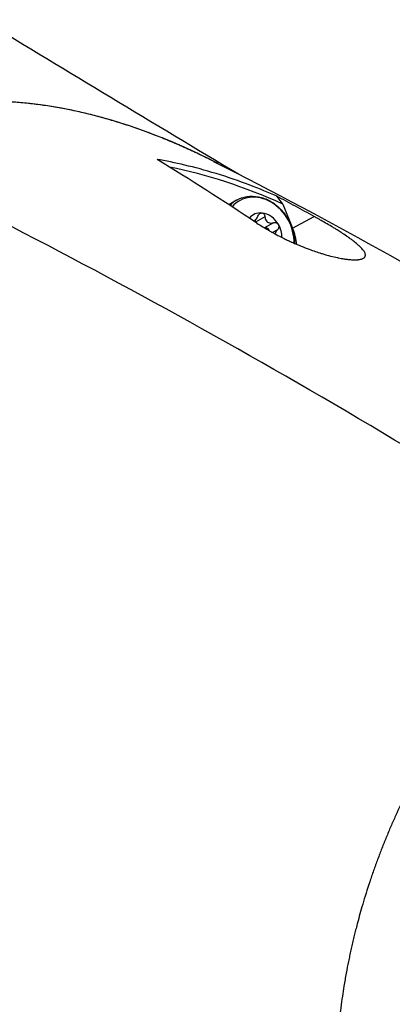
# Model space of a CAD drawing. Header units: millimetres. Extents: x 0 to 4378, y 0 to 2376.
# Tile 275 of 299: x 2800 to 2825, y 1862 to 1927. Entities that reach past the tile are written whole.
import ezdxf

# ---------------------------------------------------------------- set-up
doc = ezdxf.new("R2010")
doc.units = ezdxf.units.MM
doc.header["$LTSCALE"] = 0.2
doc.layers.add('01_Object Line', color=4, linetype='Continuous')

# ---------------------------------------------------------------- blocks, each defined once
blk = doc.blocks.new('A$Ce83b9b79')
for p, q in [((195.615, 895.6), (195.095, 895.3)), ((198.705, 895.34), (199.352, 893.723)), ((196.802, 894.217), (196.775, 894.201)), ((197.507, 894.487), (196.885, 894.128)), ((198.068, 894.098), (197.472, 893.754)), ((199.352, 893.723), (200.782, 894.512)), ((198.34, 893.626), (198.017, 893.44))]:
    blk.add_line(p, q)
for centre, major_axis, ratio, start_param, end_param in [((554.801, -379.181), (546.731, -1294.814), 0.308748, 2.719238, 2.808312), ((201.744, 869.622), (52.975, -41.027), 0.25505, 1.854373, 1.97921), ((214.725, 781.798), (-35.578, 115.537), 0.427457, 5.925224, 6.056603), ((197.133, 893.244), (-1.335, 2.312), 0.816497, 4.071081, 6.569261), ((197.015, 893.175), (-1.4, 2.425), 0.816497, 0, 0.246185), ((-229.99, 1277.6), (-542.984, 580.91), 0.094422, 3.90953, 3.910725), ((197.419, 893.409), (-0.7, 1.212), 0.816497, 5.759587, 6.574932), ((197.419, 893.409), (0.7, -1.212), 0.816497, 1.570796, 2.617994), ((197.419, 893.409), (0.7, -1.212), 0.816497, 0.910443, 1.570796), ((196.219, 892.716), (2, -3.464), 0.816497, 1.11274, 1.396263)]:
    blk.add_ellipse(centre, major_axis=major_axis, ratio=ratio, start_param=start_param, end_param=end_param)
for points in [[(178.696, 907.631), (184.4, 904.166), (190.079, 900.734), (195.734, 897.346)], [(194.084, 898.186), (210.007, 890.145), (225.174, 880.725), (238.953, 870.602)], [(197.797, 893.563), (197.791, 893.581), (197.783, 893.598), (197.774, 893.614)]]:
    blk.add_open_spline(points, degree=3)
for points, knots in [([(194.374, 898.04), (191.113, 899.716), (187.971, 900.856), (182.172, 902.137), (179.344, 902.352), (173.854, 901.763), (171.267, 900.952), (168.938, 899.608)], [4.415355, 4.415355, 4.415355, 4.415355, 5.696387, 5.696387, 6.921498, 6.921498, 8.1615, 8.1615, 8.1615, 8.1615]), ([(194.084, 898.186), (194.081, 898.187), (194.078, 898.189), (193.752, 898.354), (193.428, 898.512), (192.94, 898.745), (192.777, 898.821), (192.451, 898.971), (192.288, 899.045), (191.96, 899.191), (191.797, 899.263), (191.468, 899.405), (191.304, 899.474), (190.974, 899.612), (190.81, 899.679), (190.48, 899.812), (190.315, 899.877), (189.818, 900.069), (189.487, 900.192), (188.988, 900.369), (188.822, 900.427), (188.489, 900.54), (188.322, 900.596), (187.988, 900.704), (187.821, 900.756), (187.488, 900.859), (187.32, 900.909), (186.986, 901.007), (186.818, 901.055), (186.483, 901.147), (186.315, 901.192), (185.812, 901.323), (185.476, 901.404), (184.972, 901.518), (184.805, 901.554), (184.468, 901.624), (184.301, 901.658), (183.964, 901.722), (183.796, 901.752), (183.46, 901.811), (183.292, 901.838), (182.957, 901.89), (182.789, 901.915), (182.453, 901.961), (182.285, 901.983), (181.783, 902.043), (181.447, 902.076), (180.779, 902.131), (180.445, 902.152), (179.779, 902.18), (179.447, 902.187), (178.785, 902.188), (178.455, 902.182), (177.798, 902.156), (177.471, 902.136), (176.819, 902.082), (176.495, 902.048), (175.85, 901.966), (175.529, 901.917), (174.893, 901.805), (174.577, 901.741), (173.949, 901.6), (173.637, 901.523), (173.174, 901.395), (173.02, 901.351), (172.715, 901.259), (172.562, 901.211), (172.259, 901.111), (172.109, 901.059), (171.809, 900.951), (171.66, 900.896), (171.215, 900.723), (170.921, 900.601), (170.052, 900.213), (169.487, 899.924), (168.938, 899.608)], [0.7345974, 0.7345974, 0.7345974, 0.7345974, 0.7346939, 0.7346939, 0.744898, 0.744898, 0.75, 0.75, 0.755102, 0.755102, 0.7602041, 0.7602041, 0.7653061, 0.7653061, 0.7704082, 0.7704082, 0.7755102, 0.7755102, 0.7857143, 0.7857143, 0.7908163, 0.7908163, 0.7959184, 0.7959184, 0.8010204, 0.8010204, 0.8061224, 0.8061224, 0.8112245, 0.8112245, 0.8163265, 0.8163265, 0.8265306, 0.8265306, 0.8316327, 0.8316327, 0.8367347, 0.8367347, 0.8418367, 0.8418367, 0.8469388, 0.8469388, 0.8520408, 0.8520408, 0.8571429, 0.8571429, 0.8673469, 0.8673469, 0.877551, 0.877551, 0.8877551, 0.8877551, 0.8979592, 0.8979592, 0.9081633, 0.9081633, 0.9183673, 0.9183673, 0.9285714, 0.9285714, 0.9387755, 0.9387755, 0.9489796, 0.9489796, 0.9540816, 0.9540816, 0.9591837, 0.9591837, 0.9642857, 0.9642857, 0.9693878, 0.9693878, 0.9795918, 0.9795918, 1, 1, 1, 1]), ([(168.938, 899.608), (168.664, 899.449), (168.393, 899.284), (167.862, 898.939), (167.6, 898.759), (167.086, 898.387), (166.833, 898.194), (166.338, 897.795), (166.095, 897.589), (165.38, 896.952), (164.924, 896.502), (164.27, 895.792), (164.057, 895.55), (163.642, 895.054), (163.44, 894.801), (163.046, 894.284), (162.854, 894.02), (162.481, 893.483), (162.3, 893.21), (161.949, 892.654), (161.779, 892.371), (161.449, 891.797), (161.29, 891.505), (161.058, 891.062), (160.983, 890.914), (160.833, 890.614), (160.76, 890.464), (160.617, 890.161), (160.546, 890.008), (160.408, 889.701), (160.34, 889.546), (160.141, 889.081), (160.013, 888.767), (159.768, 888.133), (159.65, 887.813), (159.425, 887.167), (159.318, 886.841), (159.112, 886.184), (159.014, 885.852), (158.829, 885.185), (158.74, 884.849), (158.575, 884.172), (158.497, 883.831), (158.35, 883.145), (158.282, 882.8), (158.155, 882.106), (158.096, 881.757), (157.988, 881.055), (157.938, 880.703), (157.847, 879.995), (157.806, 879.64), (157.732, 878.928), (157.699, 878.57), (157.656, 878.031), (157.642, 877.851), (157.618, 877.491), (157.607, 877.311), (157.587, 876.95), (157.578, 876.769), (157.561, 876.407), (157.554, 876.225), (157.536, 875.68), (157.528, 875.316), (157.515, 874.221), (157.522, 873.488), (157.556, 872.384), (157.57, 872.016), (157.598, 871.463), (157.608, 871.278), (157.63, 870.909), (157.642, 870.724), (157.661, 870.446), (157.668, 870.354), (157.682, 870.169), (157.689, 870.077), (157.71, 869.799), (157.726, 869.614), (157.758, 869.244), (157.775, 869.058), (157.812, 868.687), (157.83, 868.503), (157.87, 868.131), (157.89, 867.946), (157.933, 867.575), (157.955, 867.389), (158.025, 866.832), (158.074, 866.461), (158.232, 865.347), (158.35, 864.603), (158.612, 863.118), (158.755, 862.374), (158.949, 861.448), (158.988, 861.262), (159.068, 860.891), (159.109, 860.706), (159.193, 860.335), (159.235, 860.15), (159.321, 859.78), (159.365, 859.595), (159.454, 859.225), (159.5, 859.04), (159.591, 858.671), (159.638, 858.486), (159.78, 857.933), (159.878, 857.563), (160.178, 856.458), (160.39, 855.722), (160.723, 854.623), (160.837, 854.256), (161.07, 853.525), (161.189, 853.16), (161.431, 852.431), (161.555, 852.067), (161.808, 851.34), (161.937, 850.978), (162.2, 850.253), (162.333, 849.893), (162.606, 849.171), (162.745, 848.811), (163.168, 847.734), (163.46, 847.018), (164.063, 845.594), (164.373, 844.885), (165.012, 843.474), (165.34, 842.773), (166.014, 841.377), (166.36, 840.683), (167.069, 839.303), (167.432, 838.618), (167.99, 837.596), (168.178, 837.257), (168.463, 836.749), (168.559, 836.58), (168.751, 836.243), (168.848, 836.075), (169.042, 835.739), (169.139, 835.571), (169.335, 835.236), (169.434, 835.069), (169.731, 834.568), (169.931, 834.236), (170.335, 833.574), (170.539, 833.244), (170.952, 832.586), (171.159, 832.259), (171.58, 831.607), (171.792, 831.282), (172.22, 830.636), (172.436, 830.314), (172.871, 829.673), (173.091, 829.354), (173.534, 828.719), (173.758, 828.402), (174.209, 827.773), (174.436, 827.46), (174.895, 826.837), (175.126, 826.527), (175.825, 825.601), (176.299, 824.991), (177.742, 823.179), (178.733, 821.999), (180.262, 820.275), (180.78, 819.708), (181.827, 818.59), (182.359, 818.038), (183.434, 816.954), (183.979, 816.42), (185.082, 815.372), (185.641, 814.857), (186.77, 813.846), (187.342, 813.351), (188.498, 812.382), (189.082, 811.908), (190.264, 810.982), (190.86, 810.531), (192.066, 809.652), (192.676, 809.225), (193.905, 808.397), (194.526, 807.996), (195.152, 807.609)], [0, 0, 0, 0, 0.010204, 0.010204, 0.020408, 0.020408, 0.030612, 0.030612, 0.040816, 0.040816, 0.061224, 0.061224, 0.071429, 0.071429, 0.081633, 0.081633, 0.091837, 0.091837, 0.102041, 0.102041, 0.112245, 0.112245, 0.122449, 0.122449, 0.127551, 0.127551, 0.132653, 0.132653, 0.137755, 0.137755, 0.142857, 0.142857, 0.153061, 0.153061, 0.163265, 0.163265, 0.173469, 0.173469, 0.183673, 0.183673, 0.193878, 0.193878, 0.204082, 0.204082, 0.214286, 0.214286, 0.22449, 0.22449, 0.234694, 0.234694, 0.244898, 0.244898, 0.255102, 0.255102, 0.260204, 0.260204, 0.265306, 0.265306, 0.270408, 0.270408, 0.27551, 0.27551, 0.285714, 0.285714, 0.306122, 0.306122, 0.316327, 0.316327, 0.321429, 0.321429, 0.326531, 0.326531, 0.329082, 0.329082, 0.331633, 0.331633, 0.336735, 0.336735, 0.341837, 0.341837, 0.346939, 0.346939, 0.352041, 0.352041, 0.357143, 0.357143, 0.367347, 0.367347, 0.387755, 0.387755, 0.408163, 0.408163, 0.413265, 0.413265, 0.418367, 0.418367, 0.423469, 0.423469, 0.428571, 0.428571, 0.433673, 0.433673, 0.438776, 0.438776, 0.44898, 0.44898, 0.469388, 0.469388, 0.479592, 0.479592, 0.489796, 0.489796, 0.5, 0.5, 0.510204, 0.510204, 0.520408, 0.520408, 0.530612, 0.530612, 0.55102, 0.55102, 0.571429, 0.571429, 0.591837, 0.591837, 0.612245, 0.612245, 0.632653, 0.632653, 0.642857, 0.642857, 0.647959, 0.647959, 0.653061, 0.653061, 0.658163, 0.658163, 0.663265, 0.663265, 0.673469, 0.673469, 0.683673, 0.683673, 0.693878, 0.693878, 0.704082, 0.704082, 0.714286, 0.714286, 0.72449, 0.72449, 0.734694, 0.734694, 0.744898, 0.744898, 0.755102, 0.755102, 0.77551, 0.77551, 0.816327, 0.816327, 0.836735, 0.836735, 0.857143, 0.857143, 0.877551, 0.877551, 0.897959, 0.897959, 0.918367, 0.918367, 0.938776, 0.938776, 0.959184, 0.959184, 0.979592, 0.979592, 1, 1, 1, 1]), ([(198.301, 895.867), (197.227, 896.335), (195.813, 896.894), (192.793, 897.817), (191.467, 898.119), (190.308, 898.316)], [-0.8387133, -0.8387133, -0.8387133, -0.8387133, -0.4023693, -0.4023693, -0.0000316, -0.0000316, -0.0000316, -0.0000316]), ([(195.615, 895.6), (195.827, 895.723), (196.061, 895.805), (196.554, 895.882), (196.813, 895.875), (197.331, 895.776), (197.591, 895.68), (198.085, 895.407), (198.318, 895.228), (198.735, 894.808), (198.917, 894.565), (199.21, 894.039), (199.321, 893.756), (199.451, 893.22), (199.48, 892.967), (199.477, 892.72)], [1.570796, 1.570796, 1.570796, 1.570796, 1.876319, 1.876319, 2.186407, 2.186407, 2.505465, 2.505465, 2.831039, 2.831039, 3.159316, 3.159316, 3.488172, 3.488172, 3.770673, 3.770673, 3.770673, 3.770673]), ([(200.782, 894.512), (200.368, 894.74), (199.955, 894.967), (199.128, 895.419), (198.715, 895.643), (198.301, 895.867)], [-0.3750102, -0.3750102, -0.3750102, -0.3750102, -0.1875272, -0.1875272, 0, 0, 0, 0]), ([(197.037, 894.53), (197.052, 894.572), (197.074, 894.612), (197.126, 894.676), (197.159, 894.705), (197.232, 894.741), (197.272, 894.748), (197.308, 894.745)], [0.0149274, 0.0149274, 0.0149274, 0.0149274, 0.02761278, 0.02761278, 0.0403288, 0.0403288, 0.05304483, 0.05304483, 0.05304483, 0.05304483]), ([(197.308, 894.745), (197.345, 894.741), (197.381, 894.727), (197.442, 894.679), (197.466, 894.645), (197.497, 894.573), (197.506, 894.53), (197.507, 894.487)], [0.05304483, 0.05304483, 0.05304483, 0.05304483, 0.06576086, 0.06576086, 0.07847688, 0.07847688, 0.09116226, 0.09116226, 0.09116226, 0.09116226]), ([(196.773, 894.202), (196.783, 894.207), (196.793, 894.212), (196.836, 894.236), (196.871, 894.265), (196.935, 894.336), (196.964, 894.377), (197.006, 894.453), (197.023, 894.49), (197.037, 894.53)], [0.05862957, 0.05862957, 0.05862957, 0.05862957, 0.06267778, 0.06267778, 0.07688322, 0.07688322, 0.09108866, 0.09108866, 0.10291841, 0.10291841, 0.10291841, 0.10291841]), ([(196.871, 894.137), (196.869, 894.175), (196.86, 894.211), (196.846, 894.243), (196.846, 894.245), (196.845, 894.246)], [0.09286488, 0.09286488, 0.09286488, 0.09286488, 0.10389199, 0.10389199, 0.10437625, 0.10437625, 0.10437625, 0.10437625]), ([(196.968, 894.073), (197.093, 893.991), (197.222, 893.908), (197.356, 893.825), (197.424, 893.783), (197.494, 893.741), (197.565, 893.699), (197.636, 893.657), (197.708, 893.615), (197.781, 893.572), (197.855, 893.53), (197.931, 893.487), (198.007, 893.445), (198.084, 893.402), (198.162, 893.36), (198.242, 893.318), (198.4, 893.233), (198.564, 893.149), (198.733, 893.066), (198.816, 893.025), (198.901, 892.984), (198.987, 892.943), (199.073, 892.902), (199.16, 892.862), (199.249, 892.822), (199.265, 892.814), (199.282, 892.807), (199.298, 892.799), (199.377, 892.764), (199.456, 892.729), (199.536, 892.694), (199.617, 892.659), (199.698, 892.624), (199.781, 892.59), (199.956, 892.517), (200.136, 892.445), (200.32, 892.376), (200.365, 892.359), (200.41, 892.342), (200.455, 892.325), (200.587, 892.277), (200.721, 892.229), (200.856, 892.183), (200.988, 892.139), (201.121, 892.095), (201.254, 892.054), (201.295, 892.041), (201.336, 892.029), (201.377, 892.016), (201.544, 891.967), (201.71, 891.92), (201.873, 891.878), (201.877, 891.877), (201.88, 891.876), (201.884, 891.875), (202.037, 891.836), (202.188, 891.8), (202.333, 891.769), (202.356, 891.764), (202.379, 891.759), (202.402, 891.755), (202.523, 891.73), (202.639, 891.709), (202.749, 891.691), (202.778, 891.686), (202.807, 891.682), (202.836, 891.678), (202.934, 891.663), (203.027, 891.651), (203.115, 891.643), (203.229, 891.631), (203.333, 891.625), (203.427, 891.623), (203.452, 891.622), (203.477, 891.622), (203.501, 891.622), (203.567, 891.622), (203.628, 891.624), (203.682, 891.628), (203.705, 891.63), (203.727, 891.632), (203.747, 891.634), (203.797, 891.64), (203.843, 891.648), (203.883, 891.657)], [0, 0, 0, 0, 0.070535, 0.070535, 0.070535, 0.10639, 0.10639, 0.10639, 0.142243, 0.142243, 0.142243, 0.178336, 0.178336, 0.178336, 0.214428, 0.214428, 0.214428, 0.286315, 0.286315, 0.286315, 0.321679, 0.321679, 0.321679, 0.357041, 0.357041, 0.357041, 0.363627, 0.363627, 0.363627, 0.394727, 0.394727, 0.394727, 0.425825, 0.425825, 0.425825, 0.492031, 0.492031, 0.492031, 0.508093, 0.508093, 0.508093, 0.555163, 0.555163, 0.555163, 0.60098, 0.60098, 0.60098, 0.615123, 0.615123, 0.615123, 0.672233, 0.672233, 0.672233, 0.673495, 0.673495, 0.673495, 0.727118, 0.727118, 0.727118, 0.735685, 0.735685, 0.735685, 0.780715, 0.780715, 0.780715, 0.792693, 0.792693, 0.792693, 0.834077, 0.834077, 0.834077, 0.888123, 0.888123, 0.888123, 0.902942, 0.902942, 0.902942, 0.943352, 0.943352, 0.943352, 0.959913, 0.959913, 0.959913, 1, 1, 1, 1]), ([(197.507, 894.487), (197.508, 894.446), (197.513, 894.406), (197.532, 894.325), (197.549, 894.279), (197.601, 894.198), (197.635, 894.163), (197.709, 894.111), (197.755, 894.091), (197.851, 894.07), (197.902, 894.068), (197.987, 894.076), (198.028, 894.085), (198.068, 894.098)], [0.02243715, 0.02243715, 0.02243715, 0.02243715, 0.0342669, 0.0342669, 0.04847234, 0.04847234, 0.06267778, 0.06267778, 0.07688322, 0.07688322, 0.09108866, 0.09108866, 0.10291841, 0.10291841, 0.10291841, 0.10291841]), ([(198.068, 894.098), (198.11, 894.112), (198.154, 894.117), (198.238, 894.109), (198.281, 894.096), (198.357, 894.05), (198.388, 894.017), (198.409, 893.981)], [0.0149274, 0.0149274, 0.0149274, 0.0149274, 0.02761278, 0.02761278, 0.0403288, 0.0403288, 0.05304483, 0.05304483, 0.05304483, 0.05304483]), ([(198.409, 893.981), (198.431, 893.944), (198.443, 893.9), (198.445, 893.812), (198.435, 893.768), (198.4, 893.692), (198.373, 893.656), (198.34, 893.626)], [0.05304483, 0.05304483, 0.05304483, 0.05304483, 0.06576086, 0.06576086, 0.07847688, 0.07847688, 0.09116226, 0.09116226, 0.09116226, 0.09116226]), ([(203.883, 891.657), (203.903, 891.661), (203.922, 891.666), (203.94, 891.671), (203.976, 891.682), (204.008, 891.694), (204.036, 891.708), (204.052, 891.715), (204.067, 891.723), (204.08, 891.732), (204.105, 891.747), (204.126, 891.764), (204.142, 891.782), (204.152, 891.793), (204.161, 891.804), (204.169, 891.816), (204.182, 891.836), (204.191, 891.858), (204.196, 891.881), (204.2, 891.895), (204.202, 891.909), (204.202, 891.924), (204.204, 891.95), (204.201, 891.976), (204.194, 892.004), (204.19, 892.022), (204.185, 892.04), (204.178, 892.058), (204.167, 892.088), (204.152, 892.119), (204.134, 892.151), (204.103, 892.204), (204.063, 892.261), (204.014, 892.319), (203.986, 892.353), (203.954, 892.388), (203.92, 892.424), (203.894, 892.451), (203.867, 892.478), (203.838, 892.506), (203.782, 892.56), (203.721, 892.616), (203.654, 892.673), (203.64, 892.685), (203.625, 892.697), (203.61, 892.709), (203.526, 892.779), (203.435, 892.852), (203.336, 892.926), (203.307, 892.948), (203.277, 892.97), (203.247, 892.992), (203.176, 893.044), (203.101, 893.097), (203.024, 893.151), (202.916, 893.227), (202.801, 893.304), (202.68, 893.383), (202.648, 893.404), (202.615, 893.425), (202.582, 893.447), (202.496, 893.502), (202.407, 893.559), (202.315, 893.616), (202.255, 893.654), (202.193, 893.692), (202.129, 893.731), (202.066, 893.77), (202.002, 893.809), (201.936, 893.849), (201.812, 893.923), (201.683, 893.999), (201.549, 894.077), (201.425, 894.149), (201.296, 894.223), (201.163, 894.299), (201.101, 894.334), (201.039, 894.369), (200.975, 894.404), (200.943, 894.422), (200.911, 894.44), (200.879, 894.458), (200.847, 894.476), (200.814, 894.494), (200.782, 894.512)], [0, 0, 0, 0, 0.015444, 0.015444, 0.015444, 0.047141, 0.047141, 0.047141, 0.065349, 0.065349, 0.065349, 0.098854, 0.098854, 0.098854, 0.118972, 0.118972, 0.118972, 0.155222, 0.155222, 0.155222, 0.177177, 0.177177, 0.177177, 0.216053, 0.216053, 0.216053, 0.240758, 0.240758, 0.240758, 0.280885, 0.280885, 0.280885, 0.349027, 0.349027, 0.349027, 0.389277, 0.389277, 0.389277, 0.419556, 0.419556, 0.419556, 0.478753, 0.478753, 0.478753, 0.491444, 0.491444, 0.491444, 0.563576, 0.563576, 0.563576, 0.58484, 0.58484, 0.58484, 0.634833, 0.634833, 0.634833, 0.704233, 0.704233, 0.704233, 0.722849, 0.722849, 0.722849, 0.770914, 0.770914, 0.770914, 0.802564, 0.802564, 0.802564, 0.834212, 0.834212, 0.834212, 0.893657, 0.893657, 0.893657, 0.948959, 0.948959, 0.948959, 0.974477, 0.974477, 0.974477, 0.987238, 0.987238, 0.987238, 1, 1, 1, 1]), ([(197.774, 893.614), (197.753, 893.651), (197.722, 893.683), (197.646, 893.729), (197.603, 893.743), (197.538, 893.748), (197.513, 893.748), (197.489, 893.744)], [0.12932405, 0.12932405, 0.12932405, 0.12932405, 0.14204007, 0.14204007, 0.1547561, 0.1547561, 0.16189105, 0.16189105, 0.16189105, 0.16189105]), ([(198.34, 893.626), (198.309, 893.598), (198.281, 893.567), (198.231, 893.497), (198.207, 893.452), (198.187, 893.387), (198.183, 893.369), (198.18, 893.351)], [0.02243715, 0.02243715, 0.02243715, 0.02243715, 0.0342669, 0.0342669, 0.04847234, 0.04847234, 0.05386916, 0.05386916, 0.05386916, 0.05386916]), ([(217.949, 869.707), (217.897, 869.668), (217.844, 869.63), (217.792, 869.591), (217.43, 869.322), (217.074, 869.042), (216.724, 868.754), (216.547, 868.608), (216.371, 868.46), (216.198, 868.311), (216.023, 868.16), (215.849, 868.006), (215.678, 867.851), (215.505, 867.695), (215.333, 867.537), (215.164, 867.376), (215.04, 867.26), (214.917, 867.142), (214.796, 867.023), (214.749, 866.978), (214.702, 866.932), (214.656, 866.887), (214.487, 866.72), (214.32, 866.552), (214.155, 866.383), (213.989, 866.211), (213.824, 866.039), (213.661, 865.864), (213.579, 865.777), (213.497, 865.689), (213.416, 865.6), (213.394, 865.576), (213.371, 865.551), (213.348, 865.526), (213.29, 865.462), (213.232, 865.397), (213.174, 865.333), (213.093, 865.243), (213.012, 865.153), (212.933, 865.062), (212.852, 864.971), (212.773, 864.88), (212.694, 864.789), (212.682, 864.775), (212.669, 864.761), (212.657, 864.747), (212.544, 864.616), (212.432, 864.484), (212.321, 864.351), (212.289, 864.313), (212.255, 864.272), (212.221, 864.232), (212.136, 864.13), (212.051, 864.026), (211.989, 863.951), (211.913, 863.857), (211.835, 863.761), (211.756, 863.662), (211.607, 863.476), (211.455, 863.283), (211.299, 863.08), (211.152, 862.89), (211.003, 862.692), (210.85, 862.487), (210.706, 862.292), (210.559, 862.09), (210.41, 861.882), (210.268, 861.683), (210.125, 861.477), (209.979, 861.265), (209.885, 861.128), (209.791, 860.989), (209.695, 860.846), (209.65, 860.777), (209.603, 860.708), (209.557, 860.638), (209.421, 860.431), (209.283, 860.219), (209.145, 860), (209.011, 859.79), (208.877, 859.574), (208.742, 859.352), (208.638, 859.181), (208.533, 859.007), (208.428, 858.829), (208.402, 858.784), (208.375, 858.739), (208.349, 858.694), (208.221, 858.477), (208.094, 858.254), (207.966, 858.027), (207.904, 857.917), (207.843, 857.806), (207.781, 857.694), (207.717, 857.579), (207.655, 857.465), (207.594, 857.35), (207.533, 857.238), (207.473, 857.124), (207.411, 857.008), (207.353, 856.897), (207.293, 856.783), (207.232, 856.664), (207.199, 856.601), (207.166, 856.536), (207.132, 856.469), (207.046, 856.302), (206.963, 856.136), (206.881, 855.971), (206.644, 855.492), (206.422, 855.021), (206.213, 854.56), (206.104, 854.318), (205.998, 854.079), (205.896, 853.843), (205.844, 853.722), (205.793, 853.602), (205.742, 853.482), (205.691, 853.361), (205.641, 853.24), (205.591, 853.12), (205.566, 853.059), (205.542, 852.999), (205.517, 852.938), (205.492, 852.877), (205.468, 852.817), (205.443, 852.756), (205.394, 852.633), (205.346, 852.511), (205.298, 852.391), (205.25, 852.267), (205.203, 852.145), (205.157, 852.023), (205.109, 851.9), (205.063, 851.777), (205.018, 851.655), (204.972, 851.531), (204.927, 851.407), (204.882, 851.285), (204.837, 851.16), (204.793, 851.037), (204.75, 850.914), (204.661, 850.66), (204.575, 850.411), (204.495, 850.168), (204.319, 849.64), (204.162, 849.137), (204.022, 848.663), (203.892, 848.223), (203.777, 847.808), (203.674, 847.418), (203.649, 847.325), (203.625, 847.233), (203.602, 847.144), (203.568, 847.013), (203.536, 846.886), (203.505, 846.762), (203.476, 846.644), (203.449, 846.534), (203.412, 846.38), (203.384, 846.264), (203.353, 846.133), (203.322, 845.997), (203.293, 845.87), (203.263, 845.739), (203.235, 845.613), (203.206, 845.482), (203.179, 845.357), (203.152, 845.23), (203.125, 845.101), (203.098, 844.973), (203.072, 844.846), (203.02, 844.588), (202.97, 844.332), (202.922, 844.076), (202.868, 843.784), (202.817, 843.493), (202.769, 843.203), (202.732, 842.979), (202.697, 842.757), (202.664, 842.536), (202.626, 842.278), (202.589, 842.021), (202.556, 841.766), (202.522, 841.508), (202.49, 841.252), (202.461, 840.997), (202.432, 840.74), (202.405, 840.483), (202.381, 840.228), (202.357, 839.972), (202.335, 839.716), (202.315, 839.462), (202.298, 839.243), (202.283, 839.025), (202.269, 838.808), (202.267, 838.771), (202.265, 838.734), (202.263, 838.697), (202.248, 838.444), (202.235, 838.189), (202.224, 837.935), (202.204, 837.431), (202.192, 836.926), (202.19, 836.42), (202.188, 835.921), (202.195, 835.42), (202.211, 834.92), (202.227, 834.426), (202.252, 833.932), (202.287, 833.439), (202.322, 832.952), (202.365, 832.465), (202.418, 831.98), (202.471, 831.501), (202.532, 831.023), (202.604, 830.547), (202.624, 830.412), (202.645, 830.278), (202.667, 830.144), (202.683, 830.043), (202.7, 829.941), (202.717, 829.84), (202.737, 829.723), (202.758, 829.607), (202.779, 829.49), (202.8, 829.374), (202.822, 829.258), (202.844, 829.142), (202.848, 829.12), (202.852, 829.097), (202.857, 829.075), (202.885, 828.93), (202.899, 828.862), (202.912, 828.796), (202.915, 828.781), (202.918, 828.766), (202.921, 828.751), (202.938, 828.667), (202.957, 828.579), (202.977, 828.486), (202.979, 828.474), (202.981, 828.463), (202.984, 828.452), (203.028, 828.246), (203.079, 828.018), (203.137, 827.77), (203.183, 827.577), (203.233, 827.371), (203.289, 827.153), (203.294, 827.134), (203.299, 827.115), (203.304, 827.096), (203.358, 826.885), (203.418, 826.664), (203.483, 826.432), (203.542, 826.222), (203.605, 826.004), (203.675, 825.777), (203.738, 825.569), (203.806, 825.354), (203.879, 825.131), (203.946, 824.926), (204.018, 824.714), (204.096, 824.496), (204.167, 824.293), (204.244, 824.084), (204.325, 823.871), (204.4, 823.671), (204.481, 823.465), (204.566, 823.256), (204.646, 823.057), (204.73, 822.856), (204.818, 822.652), (204.983, 822.268), (205.163, 821.876), (205.357, 821.477), (205.459, 821.268), (205.566, 821.056), (205.677, 820.843), (205.732, 820.737), (205.788, 820.631), (205.845, 820.524), (205.903, 820.417), (205.927, 820.373), (205.963, 820.307), (206.036, 820.173), (206.111, 820.041), (206.186, 819.91), (206.31, 819.692), (206.437, 819.477), (206.567, 819.264), (206.593, 819.221), (206.62, 819.177), (206.647, 819.133), (206.837, 818.826), (207.032, 818.525), (207.233, 818.229), (207.461, 817.893), (207.695, 817.564), (207.937, 817.242), (208.177, 816.922), (208.424, 816.609), (208.677, 816.304), (208.689, 816.289), (208.701, 816.275), (208.714, 816.26), (208.954, 815.971), (209.2, 815.69), (209.451, 815.415), (209.714, 815.128), (209.983, 814.848), (210.258, 814.577), (210.531, 814.306), (210.811, 814.043), (211.095, 813.788), (211.379, 813.534), (211.667, 813.288), (211.961, 813.05), (212.254, 812.813), (212.552, 812.584), (212.854, 812.363), (213.156, 812.143), (213.463, 811.931), (213.773, 811.728)], [0, 0, 0, 0, 0.0029583, 0.0029583, 0.0029583, 0.0235019, 0.0235019, 0.0235019, 0.0338791, 0.0338791, 0.0338791, 0.0443267, 0.0443267, 0.0443267, 0.0548446, 0.0548446, 0.0548446, 0.0625, 0.0625, 0.0625, 0.0654329, 0.0654329, 0.0654329, 0.076095, 0.076095, 0.076095, 0.0868338, 0.0868338, 0.0868338, 0.0922326, 0.0922326, 0.0922326, 0.09375, 0.09375, 0.09375, 0.097651, 0.097651, 0.097651, 0.1030884, 0.1030884, 0.1030884, 0.1085459, 0.1085459, 0.1085459, 0.109375, 0.109375, 0.109375, 0.1171875, 0.1171875, 0.1171875, 0.1194298, 0.1194298, 0.1194298, 0.125, 0.125, 0.125, 0.1319413, 0.1319413, 0.1319413, 0.1450515, 0.1450515, 0.1450515, 0.1574062, 0.1574062, 0.1574062, 0.1691221, 0.1691221, 0.1691221, 0.1802884, 0.1802884, 0.1802884, 0.1875, 0.1875, 0.1875, 0.1909755, 0.1909755, 0.1909755, 0.2012384, 0.2012384, 0.2012384, 0.2111247, 0.2111247, 0.2111247, 0.21875, 0.21875, 0.21875, 0.2206739, 0.2206739, 0.2206739, 0.2299151, 0.2299151, 0.2299151, 0.234375, 0.234375, 0.234375, 0.2389443, 0.2389443, 0.2389443, 0.2434158, 0.2434158, 0.2434158, 0.2477004, 0.2477004, 0.2477004, 0.25, 0.25, 0.25, 0.2557793, 0.2557793, 0.2557793, 0.2725112, 0.2725112, 0.2725112, 0.2812662, 0.2812662, 0.2812662, 0.285753, 0.285753, 0.285753, 0.2903181, 0.2903181, 0.2903181, 0.2926314, 0.2926314, 0.2926314, 0.294966, 0.294966, 0.294966, 0.2997017, 0.2997017, 0.2997017, 0.3045308, 0.3045308, 0.3045308, 0.3094593, 0.3094593, 0.3094593, 0.3144942, 0.3144942, 0.3144942, 0.319643, 0.319643, 0.319643, 0.3303181, 0.3303181, 0.3303181, 0.353505, 0.353505, 0.353505, 0.375, 0.375, 0.375, 0.3801112, 0.3801112, 0.3801112, 0.3875301, 0.3875301, 0.3875301, 0.3945603, 0.3945603, 0.3945603, 0.3998287, 0.3998287, 0.3998287, 0.4047446, 0.4047446, 0.4047446, 0.4098833, 0.4098833, 0.4098833, 0.4150718, 0.4150718, 0.4150718, 0.4255232, 0.4255232, 0.4255232, 0.4375, 0.4375, 0.4375, 0.4467433, 0.4467433, 0.4467433, 0.4575446, 0.4575446, 0.4575446, 0.4684572, 0.4684572, 0.4684572, 0.479457, 0.479457, 0.479457, 0.4905176, 0.4905176, 0.4905176, 0.5, 0.5, 0.5, 0.5016101, 0.5016101, 0.5016101, 0.5126585, 0.5126585, 0.5126585, 0.5345244, 0.5345244, 0.5345244, 0.5560934, 0.5560934, 0.5560934, 0.5773782, 0.5773782, 0.5773782, 0.5983907, 0.5983907, 0.5983907, 0.6191418, 0.6191418, 0.6191418, 0.625, 0.625, 0.625, 0.6294229, 0.6294229, 0.6294229, 0.6345403, 0.6345403, 0.6345403, 0.639641, 0.639641, 0.639641, 0.640625, 0.640625, 0.640625, 0.646999, 0.646999, 0.646999, 0.6484375, 0.6484375, 0.6484375, 0.65625, 0.65625, 0.65625, 0.6572024, 0.6572024, 0.6572024, 0.6742621, 0.6742621, 0.6742621, 0.6875, 0.6875, 0.6875, 0.6886427, 0.6886427, 0.6886427, 0.7013561, 0.7013561, 0.7013561, 0.7128406, 0.7128406, 0.7128406, 0.7233333, 0.7233333, 0.7233333, 0.7330091, 0.7330091, 0.7330091, 0.7420006, 0.7420006, 0.7420006, 0.7504104, 0.7504104, 0.7504104, 0.7583883, 0.7583883, 0.7583883, 0.7733901, 0.7733901, 0.7733901, 0.78125, 0.78125, 0.78125, 0.7851562, 0.7851562, 0.7851562, 0.7890625, 0.7890625, 0.7890625, 0.796875, 0.796875, 0.796875, 0.8098264, 0.8098264, 0.8098264, 0.8125, 0.8125, 0.8125, 0.8312976, 0.8312976, 0.8312976, 0.8526789, 0.8526789, 0.8526789, 0.8739722, 0.8739722, 0.8739722, 0.875, 0.875, 0.875, 0.8951775, 0.8951775, 0.8951775, 0.9162962, 0.9162962, 0.9162962, 0.9373332, 0.9373332, 0.9373332, 0.9582931, 0.9582931, 0.9582931, 0.9791806, 0.9791806, 0.9791806, 1, 1, 1, 1])]:
    blk.add_open_spline(points, degree=3, knots=knots)

msp = doc.modelspace()

# ---------------------------------------------------------------- block references
at = {"layer": '01_Object Line'}
msp.add_blockref('A$Ce83b9b79', (2619.305, 1019.576), dxfattribs=at)

doc.saveas('drawing.dxf')
